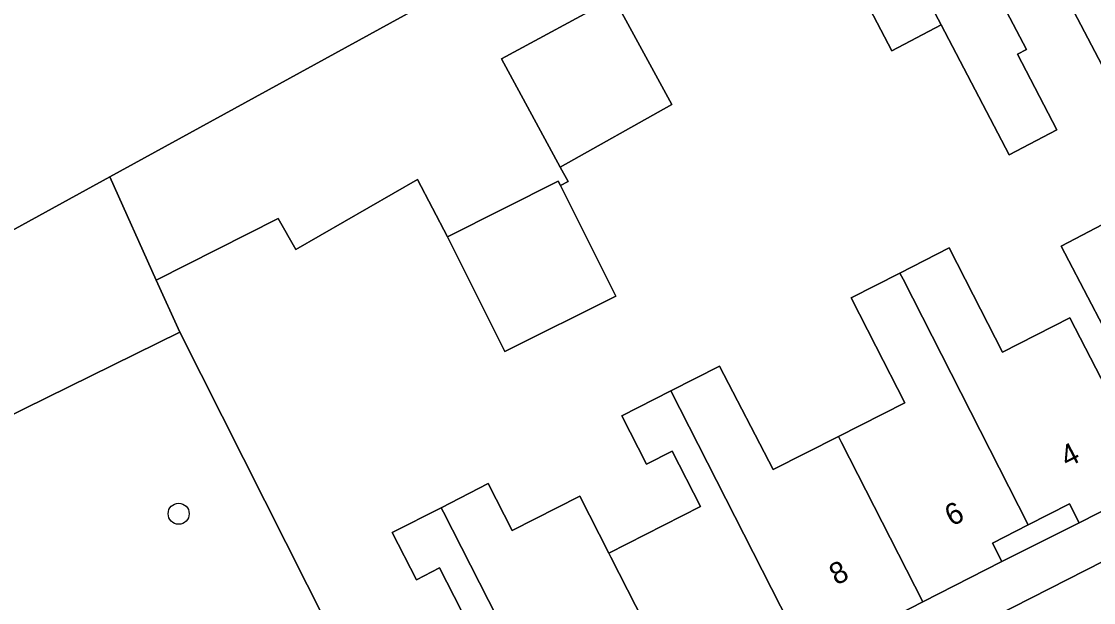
# Model space of a CAD drawing. Extents: x 158086 to 159499, y 382904 to 383981.
# Drawn here: x 159273.87 to 159323.64, y 383377.74 to 383404.74 of the extents above; entities that cross this region are included whole.
import ezdxf

# ---------------------------------------------------------------- set-up
doc = ezdxf.new("R2010")
doc.units = 0
for name, color, linetype in [('IMGEO_Boom', 7, 'Continuous'), ('IMGEO_Erf', 7, 'Continuous'), ('IMGEO_Fietspad_gesloten', 7, 'Continuous'), ('IMGEO_Groenvoorziening', 7, 'Continuous'), ('IMGEO_Hek', 7, 'Continuous'), ('IMGEO_Pand', 7, 'Continuous'), ('IMGEO_Pand_nummerreeks', 7, 'Continuous'), ('IMGEO_Voetpad_open', 7, 'Continuous')]:
    doc.layers.add(name, color=color, linetype=linetype)

msp = doc.modelspace()

# ---------------------------------------------------------------- linework, layer by layer
at = {"layer": 'IMGEO_Boom'}
msp.add_circle((159281.168, 383381.866), 0.489, dxfattribs=at)
at = {"layer": 'IMGEO_Erf'}
for points in [[(159228.37, 383441.009), (159251.291, 383398.276), (159254.199, 383393.022), (159257.83, 383386.462), (159277.974, 383397.519), (159317.185, 383419.041)], [(159324.846, 383401.162), (159320.615, 383409.262)], [(159318.192, 383407.904), (159320.524, 383403.44), (159320.106, 383403.222), (159321.946, 383399.7), (159319.722, 383398.538), (159316.568, 383404.575), (159314.276, 383403.378), (159313.09, 383405.649)], [(159301.374, 383405.83), (159304.057, 383400.887), (159298.886, 383397.975), (159299.25, 383397.305), (159298.888, 383397.119), (159301.466, 383391.983), (159296.317, 383389.399), (159293.642, 383394.729), (159292.261, 383397.401), (159286.614, 383394.142), (159285.782, 383395.584), (159280.127, 383392.725), (159281.216, 383390.3), (159292.048, 383368.798)], [(159325.326, 383388.197), (159323.543, 383391.61), (159322.135, 383394.304), (159326.956, 383396.823)], [(159294.639, 383376.688), (159293.281, 383379.348), (159292.203, 383378.798), (159291.085, 383380.988), (159293.352, 383382.146), (159295.544, 383383.265), (159296.659, 383381.083), (159299.795, 383382.68), (159301.141, 383380.038), (159305.388, 383382.207), (159304.077, 383384.773), (159302.89, 383384.167), (159301.744, 383386.409), (159304.018, 383387.57), (159306.282, 383388.727), (159308.764, 383383.916), (159311.808, 383385.458), (159314.881, 383387.016), (159313.536, 383389.65), (159312.391, 383391.892), (159314.656, 383393.048), (159316.946, 383394.218), (159318.058, 383392.039), (159319.417, 383389.376), (159322.54, 383390.976), (159324.225, 383387.701)]]:
    msp.add_lwpolyline(points, dxfattribs=at)
msp.add_lwpolyline([(159322.978, 383381.45), (159322.53, 383382.326), (159320.616, 383381.349), (159318.95, 383380.498), (159319.388, 383379.641)], close=True, dxfattribs=at)
at = {"layer": 'IMGEO_Fietspad_gesloten'}
msp.add_lwpolyline([(159348.179, 383393.851), (159347.025, 383392.854), (159343.774, 383390.378), (159340.441, 383388.196), (159338.58, 383387.034), (159306.292, 383370.593), (159270, 383352.461), (159264.612, 383349.788), (159238.951, 383337.134), (159221.149, 383328.363), (159220.425, 383328.014), (159219.699, 383327.668), (159218.971, 383327.325)], dxfattribs=at)
at = {"layer": 'IMGEO_Groenvoorziening'}
msp.add_lwpolyline([(159317.185, 383419.041), (159277.974, 383397.519), (159280.127, 383392.725), (159285.782, 383395.584), (159286.614, 383394.142), (159292.261, 383397.401), (159293.642, 383394.729), (159298.79, 383397.314), (159298.888, 383397.119), (159299.25, 383397.305), (159298.886, 383397.975), (159296.159, 383403), (159301.374, 383405.83)], dxfattribs=at)
for points in [[(159280.127, 383392.725), (159277.974, 383397.519), (159257.83, 383386.462), (159254.199, 383393.022), (159251.7, 383391.637), (159255.488, 383384.639), (159258.485, 383379.101), (159281.216, 383390.3)], [(159292.048, 383368.798), (159281.216, 383390.3), (159258.485, 383379.101), (159258.942, 383378.257), (159260.868, 383374.7), (159269.078, 383359.53), (159269.977, 383357.87), (159270.279, 383357.341), (159270.882, 383356.242), (159271.316, 383355.453), (159273.488, 383356.526), (159272.273, 383359.007)]]:
    msp.add_lwpolyline(points, close=True, dxfattribs=at)
at = {"layer": 'IMGEO_Hek'}
for points in [[(159277.974, 383397.519), (159317.185, 383419.041)], [(159254.199, 383393.022), (159257.83, 383386.462), (159277.974, 383397.519)]]:
    msp.add_lwpolyline(points, dxfattribs=at)
at = {"layer": 'IMGEO_Pand'}
for points in [[(159325.065, 383411.586), (159320.615, 383409.262), (159324.846, 383401.162), (159329.296, 383403.487)], [(159318.192, 383407.904), (159315.764, 383406.603), (159315.564, 383406.496), (159316.568, 383404.575), (159319.722, 383398.538), (159321.946, 383399.7), (159320.106, 383403.222), (159320.524, 383403.44)], [(159316.568, 383404.575), (159315.564, 383406.496), (159315.764, 383406.603), (159315.582, 383406.951), (159313.09, 383405.649), (159314.276, 383403.378)], [(159304.057, 383400.887), (159301.374, 383405.83), (159296.159, 383403), (159298.886, 383397.975)], [(159298.888, 383397.119), (159298.79, 383397.314), (159293.642, 383394.729), (159296.317, 383389.399), (159301.466, 383391.983)], [(159326.956, 383396.823), (159322.135, 383394.304), (159323.543, 383391.61), (159325.326, 383388.197), (159327.642, 383383.765), (159332.425, 383386.236), (159328.351, 383394.122)], [(159314.656, 383393.048), (159314.798, 383392.769), (159320.616, 383381.349), (159322.53, 383382.326), (159322.978, 383381.45), (159326.499, 383383.248), (159324.225, 383387.701), (159322.54, 383390.976), (159319.417, 383389.376), (159318.058, 383392.039), (159316.946, 383394.218)], [(159314.656, 383393.048), (159312.391, 383391.892), (159313.536, 383389.65), (159314.881, 383387.016), (159311.808, 383385.458), (159311.949, 383385.182), (159315.724, 383377.77), (159319.388, 383379.641), (159318.95, 383380.498), (159320.616, 383381.349), (159314.798, 383392.769)], [(159309.964, 383375.899), (159311.908, 383376.892), (159312.342, 383376.043), (159315.724, 383377.77), (159311.949, 383385.182), (159311.808, 383385.458), (159308.764, 383383.916), (159306.282, 383388.727), (159304.018, 383387.57)], [(159301.141, 383380.038), (159301.236, 383379.851), (159305.072, 383372.319), (159308.63, 383374.136), (159308.192, 383374.994), (159309.964, 383375.899), (159304.018, 383387.57), (159301.744, 383386.409), (159302.89, 383384.167), (159304.077, 383384.773), (159305.388, 383382.207)], [(159293.352, 383382.146), (159293.456, 383381.942), (159299.309, 383370.449), (159301.182, 383371.405), (159301.616, 383370.554), (159305.072, 383372.319), (159301.236, 383379.851), (159301.141, 383380.038), (159299.795, 383382.68), (159296.659, 383381.083), (159295.544, 383383.265)], [(159293.352, 383382.146), (159291.085, 383380.988), (159292.203, 383378.798), (159293.281, 383379.348), (159294.639, 383376.688), (159290.382, 383374.514), (159292.041, 383371.268), (159294.315, 383366.815), (159297.964, 383368.678), (159297.525, 383369.538), (159299.309, 383370.449), (159293.456, 383381.942)]]:
    msp.add_lwpolyline(points, close=True, dxfattribs=at)
at = {"layer": 'IMGEO_Voetpad_open'}
msp.add_lwpolyline([(159270, 383352.461), (159306.292, 383370.593), (159338.58, 383387.034), (159340.441, 383388.196), (159343.774, 383390.378), (159343.095, 383391.592), (159343.025, 383391.709), (159342.146, 383391.259), (159337.019, 383388.61), (159332.425, 383386.236), (159327.642, 383383.765), (159326.499, 383383.248), (159322.978, 383381.45), (159319.388, 383379.641), (159315.724, 383377.77), (159312.342, 383376.043), (159308.63, 383374.136), (159305.072, 383372.319), (159301.616, 383370.554), (159297.964, 383368.678), (159294.315, 383366.815), (159293.355, 383366.345), (159273.488, 383356.526)], dxfattribs=at)

# ---------------------------------------------------------------- texts
at = {"layer": 'IMGEO_Pand_nummerreeks'}
for s, rotation, p in [('4', 27.0493, (159322.426, 383383.997)), ('6', 27.0493, (159317.062, 383381.259)), ('8', 27.0486, (159311.702, 383378.522))]:
    msp.add_text(s, height=1, rotation=rotation, dxfattribs=at).set_placement(p)

doc.saveas('drawing.dxf')
